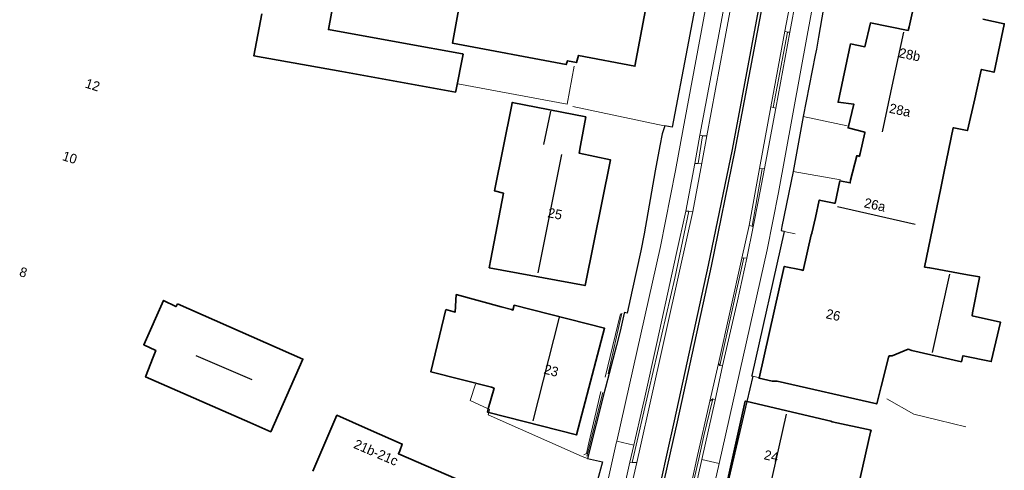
# Model space of a CAD drawing. Header units: metres. Extents: x 169249 to 194689, y 406250 to 412203.
# Tile 330 of 442: x 187878 to 187981, y 411427 to 411474. Entities that reach past the tile are written whole.
import ezdxf
from ezdxf.enums import TextEntityAlignment as Align

# ---------------------------------------------------------------- set-up
doc = ezdxf.new("R2010")
doc.units = ezdxf.units.M
for name, color, linetype, lineweight in [('BGT_NLCS_N264$0$B-WE-IE-TERREINAFSCHEIDING_KUNSTMATIG_MUUR-G', 252, 'BGT_NLCS_N264$0$IE-TERREINAFSCHEIDING-KUNSTMATIG-DICHT', 18), ('BGT_NLCS_N264$0$B-WE-IE-TERREINAFSCHEIDING_KUNSTMATIG_SCHUTTING-G', 252, 'BGT_NLCS_N264$0$IE-TERREINAFSCHEIDING-KUNSTMATIG-DICHT', 18), ('BGT_NLCS_N264$0$B-WE-OG-TOPOGRAFIE_BEBOUWING-G', 252, 'CONTINUOUS', 35), ('BGT_NLCS_N264$0$B-WE-OG-TOPOGRAFIE_WEG_RIJWEG-GV', 252, 'CONTINUOUS', 18), ('BGT_NLCS_N264$0$B-WE-OG-TOPOGRAFIE_WEG_RIJWIELPAD-GV', 252, 'CONTINUOUS', 18), ('BGT_NLCS_N264$0$B-WE-OG-TOPOGRAFIE_WEG_VERHARD-G', 252, 'CONTINUOUS', 18), ('BGT_NLCS_N264$0$B-WE-OG-TOPOGRAFIE_WEG_VOETPAD-GV', 252, 'CONTINUOUS', 18), ('X-XX-AL-REFERENTIE-G', 7, 'CONTINUOUS', 18)]:
    doc.layers.add(name, color=color, linetype=linetype, lineweight=lineweight)
for name, color, linetype in [('BGT_NLCS_N264$0$B-WE-KG-KADASTRAAL_NOK-G', 252, 'CONTINUOUS'), ('BGT_NLCS_N264$0$B-WE-OG-TOPOGRAFIE_WEG_VOETPAD-G', 252, 'CONTINUOUS'), ('BGT_NLCS_N264$0$B-WE-VW-MARKERING-G', 252, 'CONTINUOUS'), ('BGT_NLCS_N264$0$Label_Nummeraanduidingreeks', 252, 'CONTINUOUS')]:
    doc.layers.add(name, color=color, linetype=linetype)
doc.styles.add('BGT_NLCS_N264$0$STANDARD', font='txt')
doc.linetypes.add('BGT_NLCS_N264$0$IE-TERREINAFSCHEIDING-KUNSTMATIG-DICHT', pattern='A,8,-1,[82,NLCS.SHX,S=0.75,R=90,X=0,Y=0],-1', length=10)

# ---------------------------------------------------------------- blocks, each defined once
blk = doc.blocks.new('BGT_NLCS_N264')
at = {"layer": 'BGT_NLCS_N264$0$B-WE-IE-TERREINAFSCHEIDING_KUNSTMATIG_MUUR-G'}
for p, q in [((187941, 411443.1, 11.75), (187939.39, 411436.49, 11.72)), ((187939.72, 411436.83, 11.96), (187941.14, 411443.15, 11.96)), ((187937.48, 411428.24, 11.91), (187939.16, 411434.89, 11.96))]:
    blk.add_line(p, q, dxfattribs=at)
blk.add_polyline3d([(187938.95, 411434.99, 11.77), (187937.71, 411429.64, 11.75), (187937.7, 411429.63, 11.49), (187937.45, 411428.54, 11.49), (187937.17, 411428.38, 11.48)], dxfattribs=at)
at = {"layer": 'BGT_NLCS_N264$0$B-WE-IE-TERREINAFSCHEIDING_KUNSTMATIG_SCHUTTING-G'}
for points in [[(187936.17, 411468.9, 11.47), (187935.46, 411464.94, 11.47), (187924.05, 411467.05, 11.44)], [(187968.74, 411434.23, 11.6), (187971.55, 411432.64, 11.53), (187974.13, 411432.01, 11.52), (187976.98, 411431.32, 11.52)]]:
    blk.add_polyline3d(points, dxfattribs=at)
at = {"layer": 'BGT_NLCS_N264$0$B-WE-KG-KADASTRAAL_NOK-G'}
for p, q in [((187932.41, 411447.37, 19.33), (187934.88, 411459.71, 19.36)), ((187963.62, 411454.26, 18.6), (187971.69, 411452.43, 18.58)), ((187973.51, 411439.06, 15.19), (187975.3, 411447.21, 15.37)), ((187902.62, 411436.2, 18.17), (187896.8, 411438.73, 18.12)), ((187956.3, 411423.81, 19.12), (187958.29, 411432.64, 19.13))]:
    blk.add_line(p, q, dxfattribs=at)
for points in [[(187968.31, 411462.05, 20.68), (187969.42, 411467.31, 20.67), (187970.51, 411472.43, 20.65)], [(187933, 411460.73, 17.36), (187933.71, 411464.04, 17.37), (187933.74, 411464.2, 17.37)], [(187934.62, 411442.72, 19.59), (187934.59, 411442.61, 19.59), (187931.88, 411431.94, 19.59)]]:
    blk.add_polyline3d(points, dxfattribs=at)
at = {"layer": 'BGT_NLCS_N264$0$B-WE-OG-TOPOGRAFIE_BEBOUWING-G'}
for points in [[(187944.45, 411479.22, 14.25), (187942.51, 411468.89, 14.28), (187936.63, 411470.02, 14.31), (187936.43, 411469.28, 14.31), (187935.49, 411469.47, 14.29), (187935.36, 411469.06, 17.13), (187923.51, 411471.29, 17.11), (187925.4, 411481.84, 17.01)], [(187912.73, 411484.47, 13.79), (187910.58, 411472.72, 13.73), (187918.4, 411471.29, 13.76), (187924.53, 411470.17, 13.77), (187924.61, 411470.15, 13.77), (187923.84, 411466.3, 13.71), (187923.83, 411466.23, 13.71), (187923.82, 411466.2, 13.71), (187911.97, 411468.33, 13.71), (187902.81, 411469.97, 13.71), (187903.62, 411474.35, 13.71)], [(187977.69, 411443.21, 13.9), (187977.63, 411442.89, 13.89), (187980.59, 411442.23, 13.38), (187979.63, 411438.12, 13.36), (187976.7, 411438.73, 13.91), (187976.68, 411438.73, 13.91), (187976.56, 411438.23, 13.97), (187976.53, 411438.1, 13.99), (187971.37, 411439.28, 14.28), (187970.96, 411439.42, 14.24), (187969.32, 411438.73, 14.24), (187969.28, 411438.73, 14.62), (187968.98, 411438.71, 17.6), (187968.94, 411438.55, 17.6), (187968.16, 411435.52, 17.59), (187967.7, 411433.71, 17.59), (187967.7, 411433.7, 17.59), (187957.34, 411436.07, 17.48), (187956.79, 411436.08, 14.39), (187955.44, 411436.38, 14.38), (187958.06, 411448.04, 14.53), (187959.81, 411447.67, 14.57), (187960.05, 411447.62, 17.65), (187960.86, 411451.31, 17.63), (187960.94, 411451.47, 14.97), (187960.95, 411451.5, 14.59), (187961.31, 411453.13, 14.59), (187961.71, 411454.94, 14.59), (187963.26, 411454.62, 14.59), (187963.37, 411454.63, 17.35), (187963.87, 411456.95, 17.33), (187964.94, 411456.73, 17.29), (187964.98, 411457.02, 14.16), (187965.62, 411459.56, 14.42), (187965.73, 411459.54, 14.43), (187965.9, 411459.5, 14.43), (187965.91, 411459.55, 14.37), (187965.98, 411459.81, 14.06), (187966.47, 411461.95, 14.05), (187966.45, 411462.03, 18.04), (187964.71, 411462.46, 16.07), (187965.32, 411464.93, 16.09), (187963.68, 411465.14, 14.21), (187964.98, 411471.22, 14.16), (187966.47, 411470.93, 16.19), (187967.05, 411473.4, 16.24), (187970.97, 411472.62, 19.88), (187971.08, 411472.99, 13.96), (187972.1, 411477.59, 13.97)], [(187978.75, 411473.79, 14.04), (187980.99, 411473.32, 14.05), (187980.98, 411473.25, 14.05), (187979.93, 411468.26, 14.07), (187978.6, 411468.57, 14.07), (187978.58, 411468.5, 14.07), (187978.08, 411466.28, 14.06), (187977.91, 411465.49, 14.05), (187977.17, 411462.2, 14.04), (187977.11, 411462.21, 14.04), (187975.73, 411462.47, 14.08), (187975.68, 411462.48, 14.08), (187974.74, 411457.91, 14.07), (187974.7, 411457.76, 14.35), (187974.69, 411457.75, 14.35), (187974.37, 411456.2, 14.34), (187972.68, 411447.97, 14.28), (187973.22, 411447.87, 14.25), (187977.17, 411447.15, 14.03), (187978.41, 411446.93, 13.96), (187978.4, 411446.88, 13.96), (187977.69, 411443.21, 13.9)], [(187937.39, 411463.61, 13.93), (187936.85, 411460.63, 13.87), (187936.68, 411459.84, 17.6), (187939.95, 411459.15, 14.68), (187937.32, 411446.04, 14.48), (187927.33, 411447.89, 14.51), (187927.5, 411448.79, 14.51), (187928.81, 411455.65, 14.51), (187927.89, 411455.9, 13.47), (187929.67, 411464.86, 13.5), (187929.72, 411465.13, 13.5), (187937.39, 411463.61, 13.93)], [(187922.82, 411443.55, 14.71), (187923.79, 411443.28, 14.67), (187923.89, 411445.09, 13.89), (187928.58, 411443.83, 13.79), (187929.64, 411443.53, 13.74), (187929.8, 411443.48, 15.33), (187929.94, 411443.98, 15.35), (187939.34, 411441.58, 15.65), (187936.43, 411430.47, 15.61), (187927.28, 411432.82, 15.4)], [(187894.86, 411444.14, 14.34), (187907.92, 411438.37, 14.36), (187904.56, 411430.81, 14.34), (187902.38, 411431.76, 14.34), (187891.53, 411436.52, 14.32), (187892.32, 411438.58, 14.25), (187892.59, 411439.27, 14.23), (187891.34, 411439.87, 13.92), (187893.39, 411444.48, 13.99), (187894.68, 411443.86, 14.32), (187894.7, 411443.85, 14.32), (187894.82, 411444.07, 14.33), (187894.86, 411444.14, 14.34)], [(187927.23, 411433.2, 15.41), (187927.83, 411435.33, 15.48), (187927.55, 411435.44, 14.69), (187921.24, 411437.05, 14.71), (187922.82, 411443.55, 14.71)], [(187951.91, 411424.27, 15.29), (187951.83, 411424.29, 15.3), (187954, 411433.99, 15.39), (187954.18, 411433.95, 15.39)], [(187954.18, 411433.95, 15.39), (187954.21, 411433.94, 15.39), (187962.92, 411431.9, 15.45), (187963.05, 411431.85, 14.85), (187967.11, 411430.95, 14.85), (187967.06, 411430.75, 14.85)], [(187927.28, 411432.82, 15.4), (187927.13, 411432.86, 15.4), (187927.23, 411433.2, 15.41)], [(187908.94, 411426.68, 14.57), (187911.45, 411432.53, 14.58), (187914.73, 411431.08, 14.58), (187918.27, 411429.52, 14.59), (187918.27, 411429.51, 14.59), (187918.02, 411428.82, 14.58), (187917.87, 411428.51, 14.93), (187925.73, 411425.08, 14.97)], [(187967.06, 411430.75, 14.85), (187964.95, 411421.53, 14.85), (187963.82, 411421.76, 14.85), (187961.18, 411422.31, 14.83), (187960.76, 411422.35, 14.89), (187952.02, 411424.25, 15.29), (187951.91, 411424.27, 15.29)]]:
    blk.add_polyline3d(points, dxfattribs=at)
at = {"layer": 'BGT_NLCS_N264$0$B-WE-OG-TOPOGRAFIE_WEG_RIJWEG-GV'}
for p, q in [((187958.14, 411472.54, 11.17), (187959.69, 411480.9, 11.18)), ((187956.67, 411464.67, 11.18), (187958.14, 411472.54, 11.17)), ((187955.49, 411458.23, 11.17), (187956.67, 411464.67, 11.18)), ((187949.99, 411461.64, 11.19), (187949.49, 411458.78, 11.2)), ((187949.49, 411458.78, 11.2), (187948.53, 411453.75, 11.18)), ((187954.41, 411452.3, 11.18), (187955.49, 411458.23, 11.17)), ((187953.65, 411448.9, 11.19), (187954.41, 411452.3, 11.18)), ((187951.21, 411437.91, 11.22), (187953.65, 411448.9, 11.19)), ((187950.3, 411434, 11.21), (187951.21, 411437.91, 11.22)), ((187943.1, 411429.3, 11.21), (187942.72, 411427.6, 11.23))]:
    blk.add_line(p, q, dxfattribs=at)
for points in [[(187957.39, 411500.97, 11.17), (187955.87, 411492.97, 11.15), (187954.03, 411483.27, 11.18), (187951.82, 411471.35, 11.19), (187949.99, 411461.64, 11.19)], [(187942.72, 411427.6, 11.23), (187941.26, 411421.26, 11.26), (187940.1, 411416.18, 11.26)], [(187944.92, 411410.38, 11.36), (187946.8, 411418.2, 11.32), (187948.51, 411425.93, 11.19), (187948.97, 411428.01, 11.2)]]:
    blk.add_polyline3d(points, dxfattribs=at)
at = {"layer": 'BGT_NLCS_N264$0$B-WE-OG-TOPOGRAFIE_WEG_RIJWIELPAD-GV'}
for p, q in [((187960.19, 411480.83, 11.28), (187958.65, 411472.45, 11.3)), ((187956.91, 411464.6, 11.3), (187958.4, 411472.45, 11.29)), ((187958.65, 411472.45, 11.3), (187957.18, 411464.52, 11.28)), ((187958.4, 411472.45, 11.29), (187958.14, 411472.54, 11.17)), ((187958.4, 411472.45, 11.29), (187958.65, 411472.45, 11.3)), ((187957.18, 411464.52, 11.28), (187956.02, 411458.23, 11.28)), ((187956.91, 411464.6, 11.3), (187956.67, 411464.67, 11.18)), ((187957.18, 411464.52, 11.28), (187956.91, 411464.6, 11.3)), ((187948.74, 411458.77, 11.25), (187949.27, 411461.71, 11.26)), ((187949.54, 411461.65, 11.26), (187949.08, 411458.77, 11.25)), ((187949.27, 411461.71, 11.26), (187949.54, 411461.65, 11.26)), ((187949.99, 411461.64, 11.19), (187949.54, 411461.65, 11.26)), ((187947.81, 411453.8, 11.26), (187948.74, 411458.77, 11.25)), ((187949.08, 411458.77, 11.25), (187948.74, 411458.77, 11.25)), ((187949.49, 411458.78, 11.2), (187949.08, 411458.77, 11.25)), ((187954.71, 411452.21, 11.28), (187955.77, 411458.2, 11.29)), ((187955.77, 411458.2, 11.29), (187955.49, 411458.23, 11.17)), ((187955.77, 411458.2, 11.29), (187956.02, 411458.23, 11.28)), ((187947.81, 411453.8, 11.26), (187948.12, 411453.8, 11.3)), ((187948.53, 411453.75, 11.18), (187948.12, 411453.8, 11.3)), ((187954.84, 411452.16, 11.28), (187954.18, 411448.9, 11.28)), ((187954.71, 411452.21, 11.28), (187954.41, 411452.3, 11.18)), ((187954.84, 411452.16, 11.28), (187954.71, 411452.21, 11.28)), ((187951.37, 411437.71, 11.32), (187953.85, 411448.92, 11.28)), ((187953.85, 411448.92, 11.28), (187953.65, 411448.9, 11.19)), ((187953.85, 411448.92, 11.28), (187954.18, 411448.9, 11.28)), ((187951.37, 411437.71, 11.32), (187951.21, 411437.91, 11.22)), ((187951.64, 411437.67, 11.24), (187950.88, 411434.11, 11.29)), ((187951.64, 411437.67, 11.24), (187951.37, 411437.71, 11.32)), ((187950.3, 411434, 11.21), (187948.97, 411428.01, 11.2)), ((187950.88, 411434.11, 11.29), (187949.48, 411427.9, 11.32)), ((187950.61, 411434.22, 11.34), (187950.3, 411434, 11.21)), ((187950.61, 411434.22, 11.34), (187950.88, 411434.11, 11.29)), ((187940.61, 411429.82, 11.38), (187942.38, 411429.42, 11.27)), ((187941.97, 411427.64, 11.27), (187942.38, 411429.42, 11.27)), ((187942.22, 411427.59, 11.27), (187941.97, 411427.64, 11.27)), ((187942.72, 411427.6, 11.23), (187942.22, 411427.59, 11.27)), ((187949.48, 411427.9, 11.32), (187951.29, 411427.51, 11.42))]:
    blk.add_line(p, q, dxfattribs=at)
for points in [[(187949.27, 411461.71, 11.26), (187951.48, 411473.49, 11.19), (187954.42, 411489.29, 11.17), (187956.61, 411500.77, 11.25)], [(187956.02, 411458.23, 11.28), (187955.38, 411454.97, 11.28), (187954.84, 411452.16, 11.28)], [(187948.12, 411453.8, 11.3), (187946.66, 411446.81, 11.24), (187943.97, 411435.12, 11.24), (187942.22, 411427.59, 11.27)], [(187942.38, 411429.42, 11.27), (187943.33, 411433.52, 11.27), (187943.46, 411434.09, 11.27), (187944.82, 411440.2, 11.26), (187946.82, 411449.27, 11.27), (187947.81, 411453.8, 11.26)], [(187943.1, 411429.3, 11.21), (187944.08, 411433.82, 11.17), (187947.16, 411447.54, 11.16), (187948.53, 411453.75, 11.18)], [(187954.18, 411448.9, 11.28), (187953.2, 411444.45, 11.28), (187951.64, 411437.67, 11.24)], [(187945.19, 411410.47, 11.43), (187947.48, 411420.58, 11.37), (187949.16, 411427.97, 11.35), (187949.7, 411430.36, 11.35), (187950.61, 411434.22, 11.34)], [(187941.97, 411427.64, 11.27), (187941.11, 411423.75, 11.26), (187939.67, 411417.3, 11.28), (187939.39, 411416.25, 11.32)], [(187949.48, 411427.9, 11.32), (187947.46, 411418.96, 11.37), (187945.91, 411412.09, 11.46), (187945.48, 411410.41, 11.43)]]:
    blk.add_polyline3d(points, dxfattribs=at)
at = {"layer": 'BGT_NLCS_N264$0$B-WE-OG-TOPOGRAFIE_WEG_VERHARD-G'}
for p, q in [((187960.02, 411463.67, 11.37), (187964.61, 411462.67, 11.38)), ((187959.01, 411457.92, 11.35), (187963.91, 411457.07, 11.36)), ((187958.06, 411451.68, 11.36), (187959.21, 411451.44, 11.36))]:
    blk.add_line(p, q, dxfattribs=at)
for points in [[(187945.61, 411462.67, 11.46), (187945.55, 411462.68, 11.46), (187936.04, 411464.69, 11.49)], [(187927.23, 411433.2, 11.69), (187925.35, 411434.06, 11.69), (187925.91, 411435.76, 11.71)], [(187954.79, 411436.58, 11.42), (187954.79, 411436.58, 11.42), (187955.36, 411436.47, 11.42)], [(187937.58, 411428.01, 11.45), (187937.01, 411428.22, 11.48), (187927.21, 411432.56, 11.62), (187927.28, 411432.82, 11.65)], [(187927.28, 411432.82, 11.65), (187927.37, 411433.13, 11.69), (187927.23, 411433.2, 11.69)]]:
    blk.add_polyline3d(points, dxfattribs=at)
at = {"layer": 'BGT_NLCS_N264$0$B-WE-OG-TOPOGRAFIE_WEG_VOETPAD-G'}
for p, q in [((187960.02, 411463.67, 11.37), (187959.01, 411457.92, 11.35)), ((187954.79, 411436.58, 11.42), (187954.18, 411433.95, 11.42)), ((187954.18, 411433.95, 11.42), (187951.91, 411424.27, 11.45))]:
    blk.add_line(p, q, dxfattribs=at)
for points in [[(187952.8, 411496.35, 11.4), (187952.03, 411492.19, 11.38), (187949, 411476.26, 11.4), (187947.95, 411470.74, 11.42), (187946.4, 411462.54, 11.44), (187946.4, 411462.53, 11.44), (187945.61, 411462.67, 11.46)], [(187963.03, 411480.02, 11.33), (187961.65, 411471.91, 11.33), (187961.42, 411470.68, 11.35), (187961.29, 411470.06, 11.34), (187960.02, 411463.67, 11.37)], [(187945.61, 411462.67, 11.46), (187945.45, 411462.15, 11.46), (187945.35, 411461.84, 11.46), (187945.09, 411460.59, 11.46), (187944.63, 411457.98, 11.46), (187943.46, 411451.42, 11.46), (187943.11, 411449.67, 11.45), (187942.23, 411445.54, 11.45), (187941.71, 411443.16, 11.46), (187941.42, 411443.22, 11.48), (187941.4, 411443.16, 11.48), (187940.98, 411441.27, 11.47), (187940.59, 411439.79, 11.46), (187939.44, 411435.43, 11.45), (187939.33, 411435.02, 11.45), (187937.58, 411428.01, 11.45)], [(187959.01, 411457.92, 11.35), (187957.82, 411452.19, 11.36), (187957.73, 411451.78, 11.36), (187958.01, 411451.69, 11.36), (187958.06, 411451.68, 11.36)], [(187958.06, 411451.68, 11.36), (187954.67, 411436.67, 11.41), (187954.66, 411436.63, 11.41), (187954.79, 411436.58, 11.42)], [(187937.58, 411428.01, 11.45), (187939.13, 411427.66, 11.46), (187938.09, 411423.85, 11.48), (187936.99, 411419.74, 11.49)]]:
    blk.add_polyline3d(points, dxfattribs=at)
at = {"layer": 'BGT_NLCS_N264$0$B-WE-OG-TOPOGRAFIE_WEG_VOETPAD-GV'}
for points in [[(187940.61, 411429.82, 11.38), (187941.91, 411435.55, 11.36), (187945.17, 411450.1, 11.36), (187946.72, 411458.02, 11.37), (187947.55, 411462.37, 11.38), (187949.82, 411474.68, 11.33), (187950.95, 411480.67, 11.38), (187953.12, 411492.24, 11.32), (187955.61, 411505.14, 11.27), (187956.82, 411511.1, 11.31), (187958.56, 411519.27, 11.37), (187960.31, 411527.57, 11.39), (187961.17, 411531.6, 11.43), (187961.37, 411532.63, 11.38), (187962.08, 411535.95, 11.38)], [(187974.13, 411528.93, 11.18), (187973.55, 411527.62, 11.24), (187972.1, 411523.07, 11.28), (187970.7, 411518.36, 11.37), (187969.1, 411513, 11.34), (187968.1, 411509.24, 11.33), (187967.01, 411505.16, 11.35), (187966.43, 411503, 11.28), (187965.79, 411499.91, 11.26), (187965.26, 411497.75, 11.26), (187964.83, 411495.41, 11.26), (187964.02, 411491.38, 11.31), (187960.46, 411472.09, 11.29), (187957.46, 411455.74, 11.33), (187956.28, 411449.76, 11.3), (187951.29, 411427.51, 11.42)], [(187934.85, 411406, 11.41), (187934.95, 411406.34, 11.41), (187936.08, 411410.39, 11.41), (187938.02, 411418.21, 11.41), (187940.16, 411427.87, 11.38), (187940.59, 411429.75, 11.38), (187940.61, 411429.82, 11.38)], [(187951.29, 411427.51, 11.42), (187950.22, 411422.75, 11.45), (187947.89, 411412.49, 11.49), (187946.75, 411407.85, 11.51), (187945.96, 411405.07, 11.52)]]:
    blk.add_polyline3d(points, dxfattribs=at)
at = {"layer": 'BGT_NLCS_N264$0$B-WE-VW-MARKERING-G', "linetype": 'Continuous'}
for points in [[(187955.96, 411476.33, 11.21), (187952.93, 411460.13, 11.15), (187950.44, 411448.07, 11.21), (187946.91, 411431.85, 11.17), (187946.18, 411428.62, 11.21), (187944.16, 411419.64, 11.3), (187942.43, 411411.98, 11.24), (187941.4, 411407.99, 11.28), (187940.14, 411403.82, 11.28), (187938.27, 411398.2, 11.32), (187936.89, 411394.34, 11.32), (187935.4, 411390.29, 11.34), (187933.91, 411386.67, 11.35), (187932.2, 411382.91, 11.35), (187930.28, 411378.9, 11.32), (187926.29, 411370.98, 11.35), (187919.31, 411357.18, 11.31), (187912.04, 411342.83, 11.32), (187908.86, 411336.53, 11.35), (187899.28, 411317.58, 11.41)], [(187955.67, 411476.42, 11.21), (187952.64, 411460.21, 11.15), (187950.15, 411448.15, 11.21), (187946.61, 411431.94, 11.17), (187945.88, 411428.69, 11.21), (187943.87, 411419.72, 11.3), (187942.14, 411412.07, 11.24), (187941.11, 411408.08, 11.28), (187939.85, 411403.91, 11.28), (187937.98, 411398.28, 11.32), (187936.6, 411394.43, 11.32), (187935.1, 411390.38, 11.34), (187933.61, 411386.76, 11.35), (187931.9, 411382.99, 11.35), (187929.98, 411378.98, 11.32), (187925.99, 411371.07, 11.35), (187919.01, 411357.27, 11.31), (187911.74, 411342.91, 11.32), (187908.59, 411336.67, 11.35), (187898.99, 411317.66, 11.41)]]:
    blk.add_polyline3d(points, dxfattribs=at)
at = {"layer": 'BGT_NLCS_N264$0$Label_Nummeraanduidingreeks', "color": 7, "lineweight": 18, "style": 'BGT_NLCS_N264$0$STANDARD'}
for s, rotation, p in [('28b', -11.8, (187971.14, 411470.12)), ('12', -17.5, (187886.01, 411466.95)), ('28a', -11.9, (187970.12, 411464.32)), ('10', -17.5, (187883.63, 411459.38)), ('26a', -12.7, (187967.51, 411454.45)), ('25', -11.1, (187934.18, 411453.52)), ('8', -17.5, (187878.79, 411447.42)), ('26', -12.7, (187963.17, 411442.97)), ('23', -14.5, (187933.79, 411437.18)), ('21b-21c', -23.4, (187915.54, 411428.66)), ('24', -12.7, (187956.72, 411428.28))]:
    blk.add_text(s, height=1, rotation=rotation, dxfattribs=at).set_placement(p, align=Align.MIDDLE)

msp = doc.modelspace()

# ---------------------------------------------------------------- block references
at = {"layer": 'X-XX-AL-REFERENTIE-G'}
msp.add_blockref('BGT_NLCS_N264', (0, 0), dxfattribs=at)

doc.saveas('drawing.dxf')
